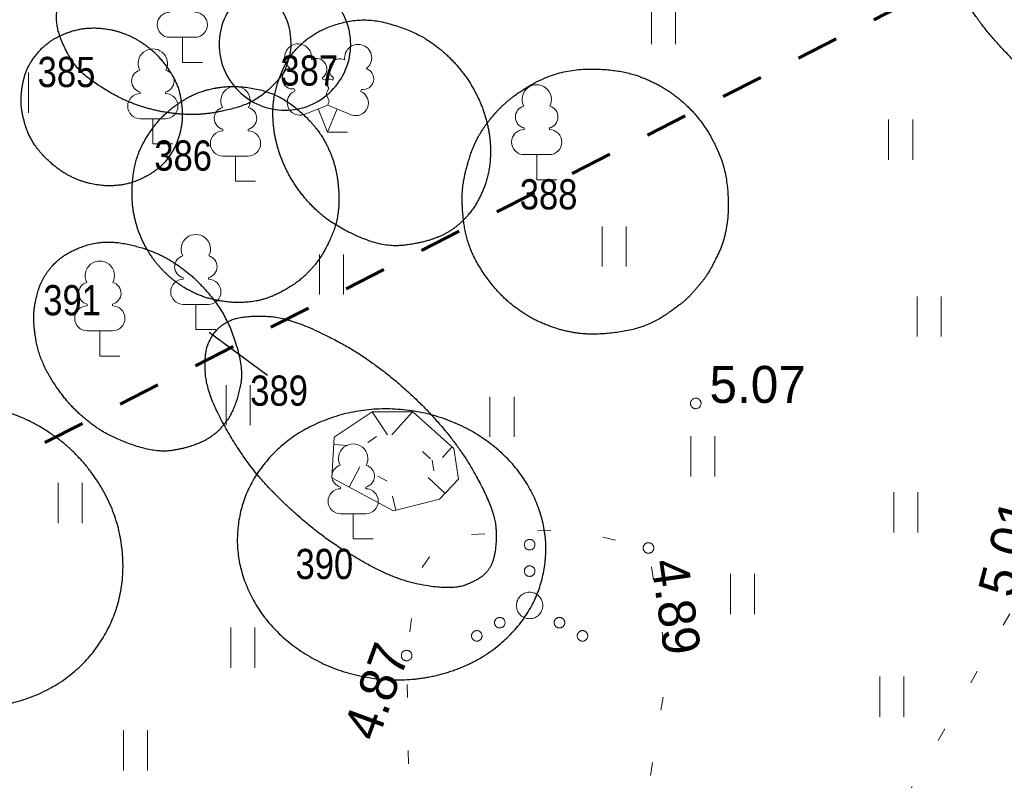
# Model space of a CAD drawing. Header units: metres. Extents: x 538891 to 1080079, y 6588829 to 13178720.
# Tile 325 of 656: x 539918 to 539937, y 6589086 to 6589101. Entities that reach past the tile are written whole.
import ezdxf

# ---------------------------------------------------------------- set-up
doc = ezdxf.new("R2010")
doc.units = ezdxf.units.M
doc.header["$LTSCALE"] = 0.4
for name, pattern in [('KOLVIK', [3.125, 0.625, -2.5]), ('NOLVAALL', [3, 0.5, -2.5]), ('VW-02 Medium Dashed', [4, 2, -2])]:
    doc.linetypes.add(name, pattern=pattern)
for name, color, linetype in [('DENDRO', 7, 'Continuous'), ('GEO', 7, 'Continuous'), ('KINO_ASENDIPLAAN', 7, 'Continuous')]:
    doc.layers.add(name, color=color, linetype=linetype)
doc.styles.add('Arial Narrow', font='ARIALN.TTF')
doc.styles.add('HK Explorer Book', font='txt')

# ---------------------------------------------------------------- blocks, each defined once
blk = doc.blocks.new('LEHTP1')
at = {"color": 252, "linetype": 'Continuous', "lineweight": 9, "true_color": 0x888888}
for p, q in [((-0.48, 1.96), (-0.48, 1.9)), ((0.48, 1.96), (0.48, 1.9)), ((0.48, 0.95), (-0.48, 0.95)), ((0, 0), (0, 0.95)), ((0.76, 0), (0, 0))]:
    blk.add_line(p, q, dxfattribs=at)
for centre, radius, start, end in [((0, 3.04), 0.554, 332.5799, 207.4201), ((-0.38, 2.375), 0.425, 105.2441, 257.079), ((0.38, 2.375), 0.425, 282.921, 74.7559), ((-0.475, 1.425), 0.475, 90, 270), ((0.475, 1.425), 0.475, 270, 90)]:
    blk.add_arc(centre, radius, start, end, dxfattribs=at)
blk = doc.blocks.new('LEHTP2')
at = {"color": 252, "linetype": 'Continuous', "lineweight": 9, "true_color": 0x888888}
for p, q in [((-0.17, 1.98), (-0.2, 2.05)), ((0.2, 1.97), (0.23, 2.05)), ((-1.23, 1.56), (-1.26, 1.64)), ((1.25, 1.54), (1.28, 1.62)), ((-0.88, 0.67), (0.01, 1.02)), ((0, 0), (-0.35, 0.88)), ((0, 0), (0.36, 0.88)), ((0.01, 1.02), (0.89, 0.66)), ((0.76, 0), (0, 0))]:
    blk.add_line(p, q, dxfattribs=at)
at = {"color": 252, "linetype": 'Continuous', "lineweight": 9, "true_color": 0x888888, "flags": 128}
blk.add_lwpolyline([(0.01, 2.01), (-0.03, 1.86), (-0.03, 1.82), (-0.01, 1.76), (0.03, 1.69), (0.04, 1.65), (0.01, 1.58), (-0.04, 1.48), (-0.05, 1.43), (-0.04, 1.4), (-0.02, 1.34), (0.05, 1.22), (0.06, 1.18), (0.05, 1.14), (0.02, 1.07), (0.01, 1.02)], dxfattribs=at)
at = {"color": 252, "linetype": 'Continuous', "lineweight": 9, "true_color": 0x888888}
for centre, radius, start, end in [((-1.114, 2.828), 0.512, 111.5027, 232.5173), ((-1.114, 2.828), 0.512, 350.4856, 111.5002), ((1.158, 2.811), 0.512, 67.6168, 188.6314), ((1.158, 2.811), 0.512, 306.5997, 67.6143), ((-0.429, 2.384), 0.403, 305.1345, 116.705), ((0.465, 2.377), 0.403, 62.412, 233.9825), ((-1.312, 2.036), 0.403, 106.2979, 277.8684), ((1.344, 2.015), 0.403, 261.2486, 72.8191), ((0.008, 1.535), 0.475, 66.7655, 111.5015), ((-1.053, 1.117), 0.475, 111.5014, 291.5004), ((1.07, 1.101), 0.475, 247.6166, 67.6155)]:
    blk.add_arc(centre, radius, start, end, dxfattribs=at)
blk = doc.blocks.new('VQSA')
at = {"color": 7, "linetype": 'Continuous', "lineweight": 9, "flags": 128}
for points in [[(0.2, 2.3), (0.199, 2.28), (0.196, 2.261), (0.191, 2.242), (0.185, 2.223), (0.176, 2.206), (0.166, 2.189), (0.155, 2.173), (0.141, 2.159), (0.127, 2.145), (0.111, 2.134), (0.094, 2.124), (0.077, 2.115), (0.058, 2.109), (0.039, 2.104), (0.02, 2.101), (0, 2.1), (-0.02, 2.101), (-0.039, 2.104), (-0.058, 2.109), (-0.077, 2.115), (-0.094, 2.124), (-0.111, 2.134), (-0.127, 2.145), (-0.141, 2.159), (-0.155, 2.173), (-0.166, 2.189), (-0.176, 2.206), (-0.185, 2.223), (-0.191, 2.242), (-0.196, 2.261), (-0.199, 2.28), (-0.2, 2.3), (-0.199, 2.32), (-0.196, 2.339), (-0.191, 2.358), (-0.185, 2.377), (-0.176, 2.394), (-0.166, 2.411), (-0.155, 2.427), (-0.141, 2.441), (-0.127, 2.455), (-0.111, 2.466), (-0.094, 2.476), (-0.077, 2.485), (-0.058, 2.491), (-0.039, 2.496), (-0.02, 2.499), (0, 2.5), (0.02, 2.499), (0.039, 2.496), (0.058, 2.491), (0.077, 2.485), (0.094, 2.476), (0.111, 2.466), (0.127, 2.455), (0.141, 2.441), (0.155, 2.427), (0.166, 2.411), (0.176, 2.394), (0.185, 2.377), (0.191, 2.358), (0.196, 2.339), (0.199, 2.32)], [(0.2, 1.3), (0.199, 1.28), (0.196, 1.261), (0.191, 1.242), (0.185, 1.223), (0.176, 1.206), (0.166, 1.189), (0.155, 1.173), (0.141, 1.159), (0.127, 1.145), (0.111, 1.134), (0.094, 1.124), (0.077, 1.115), (0.058, 1.109), (0.039, 1.104), (0.02, 1.101), (0, 1.1), (-0.02, 1.101), (-0.039, 1.104), (-0.058, 1.109), (-0.077, 1.115), (-0.094, 1.124), (-0.111, 1.134), (-0.127, 1.145), (-0.141, 1.159), (-0.155, 1.173), (-0.166, 1.189), (-0.176, 1.206), (-0.185, 1.223), (-0.191, 1.242), (-0.196, 1.261), (-0.199, 1.28), (-0.2, 1.3), (-0.199, 1.32), (-0.196, 1.339), (-0.191, 1.358), (-0.185, 1.377), (-0.176, 1.394), (-0.166, 1.411), (-0.155, 1.427), (-0.141, 1.441), (-0.127, 1.455), (-0.111, 1.466), (-0.094, 1.476), (-0.077, 1.485), (-0.058, 1.491), (-0.039, 1.496), (-0.02, 1.499), (0, 1.5), (0.02, 1.499), (0.039, 1.496), (0.058, 1.491), (0.077, 1.485), (0.094, 1.476), (0.111, 1.466), (0.127, 1.455), (0.141, 1.441), (0.155, 1.427), (0.166, 1.411), (0.176, 1.394), (0.185, 1.377), (0.191, 1.358), (0.196, 1.339), (0.199, 1.32)], [(0.5, 0), (0.498, -0.049), (0.49, -0.098), (0.478, -0.145), (0.462, -0.191), (0.441, -0.236), (0.416, -0.278), (0.387, -0.317), (0.354, -0.354), (0.317, -0.387), (0.278, -0.416), (0.236, -0.441), (0.191, -0.462), (0.145, -0.478), (0.098, -0.49), (0.049, -0.498), (0, -0.5), (-0.049, -0.498), (-0.098, -0.49), (-0.145, -0.478), (-0.191, -0.462), (-0.236, -0.441), (-0.278, -0.416), (-0.317, -0.387), (-0.354, -0.354), (-0.387, -0.317), (-0.416, -0.278), (-0.441, -0.236), (-0.462, -0.191), (-0.478, -0.145), (-0.49, -0.098), (-0.498, -0.049), (-0.5, 0), (-0.498, 0.049), (-0.49, 0.098), (-0.478, 0.145), (-0.462, 0.191), (-0.441, 0.236), (-0.416, 0.278), (-0.387, 0.317), (-0.354, 0.354), (-0.317, 0.387), (-0.278, 0.416), (-0.236, 0.441), (-0.191, 0.462), (-0.145, 0.478), (-0.098, 0.49), (-0.049, 0.498), (0, 0.5), (0.049, 0.498), (0.098, 0.49), (0.145, 0.478), (0.191, 0.462), (0.236, 0.441), (0.278, 0.416), (0.317, 0.387), (0.354, 0.354), (0.387, 0.317), (0.416, 0.278), (0.441, 0.236), (0.462, 0.191), (0.478, 0.145), (0.49, 0.098), (0.498, 0.049)], [(-0.93, -0.65), (-0.931, -0.67), (-0.934, -0.689), (-0.939, -0.708), (-0.945, -0.727), (-0.954, -0.744), (-0.964, -0.761), (-0.975, -0.777), (-0.989, -0.791), (-1.003, -0.805), (-1.019, -0.816), (-1.036, -0.826), (-1.053, -0.835), (-1.072, -0.841), (-1.091, -0.846), (-1.11, -0.849), (-1.13, -0.85), (-1.15, -0.849), (-1.169, -0.846), (-1.188, -0.841), (-1.207, -0.835), (-1.224, -0.826), (-1.241, -0.816), (-1.257, -0.805), (-1.271, -0.791), (-1.285, -0.777), (-1.296, -0.761), (-1.306, -0.744), (-1.315, -0.727), (-1.321, -0.708), (-1.326, -0.689), (-1.329, -0.67), (-1.33, -0.65), (-1.329, -0.63), (-1.326, -0.611), (-1.321, -0.592), (-1.315, -0.573), (-1.306, -0.556), (-1.296, -0.539), (-1.285, -0.523), (-1.271, -0.509), (-1.257, -0.495), (-1.241, -0.484), (-1.224, -0.474), (-1.207, -0.465), (-1.188, -0.459), (-1.169, -0.454), (-1.15, -0.451), (-1.13, -0.45), (-1.11, -0.451), (-1.091, -0.454), (-1.072, -0.459), (-1.053, -0.465), (-1.036, -0.474), (-1.019, -0.484), (-1.003, -0.495), (-0.989, -0.509), (-0.975, -0.523), (-0.964, -0.539), (-0.954, -0.556), (-0.945, -0.573), (-0.939, -0.592), (-0.934, -0.611), (-0.931, -0.63)], [(1.33, -0.65), (1.329, -0.67), (1.326, -0.689), (1.321, -0.708), (1.315, -0.727), (1.306, -0.744), (1.296, -0.761), (1.285, -0.777), (1.271, -0.791), (1.257, -0.805), (1.241, -0.816), (1.224, -0.826), (1.207, -0.835), (1.188, -0.841), (1.169, -0.846), (1.15, -0.849), (1.13, -0.85), (1.11, -0.849), (1.091, -0.846), (1.072, -0.841), (1.053, -0.835), (1.036, -0.826), (1.019, -0.816), (1.003, -0.805), (0.989, -0.791), (0.975, -0.777), (0.964, -0.761), (0.954, -0.744), (0.945, -0.727), (0.939, -0.708), (0.934, -0.689), (0.931, -0.67), (0.93, -0.65), (0.931, -0.63), (0.934, -0.611), (0.939, -0.592), (0.945, -0.573), (0.954, -0.556), (0.964, -0.539), (0.975, -0.523), (0.989, -0.509), (1.003, -0.495), (1.019, -0.484), (1.036, -0.474), (1.053, -0.465), (1.072, -0.459), (1.091, -0.454), (1.11, -0.451), (1.13, -0.45), (1.15, -0.451), (1.169, -0.454), (1.188, -0.459), (1.207, -0.465), (1.224, -0.474), (1.241, -0.484), (1.257, -0.495), (1.271, -0.509), (1.285, -0.523), (1.296, -0.539), (1.306, -0.556), (1.315, -0.573), (1.321, -0.592), (1.326, -0.611), (1.329, -0.63)], [(-1.8, -1.15), (-1.801, -1.17), (-1.804, -1.189), (-1.809, -1.208), (-1.815, -1.227), (-1.824, -1.244), (-1.834, -1.261), (-1.845, -1.277), (-1.859, -1.291), (-1.873, -1.305), (-1.889, -1.316), (-1.906, -1.326), (-1.923, -1.335), (-1.942, -1.341), (-1.961, -1.346), (-1.98, -1.349), (-2, -1.35), (-2.02, -1.349), (-2.039, -1.346), (-2.058, -1.341), (-2.077, -1.335), (-2.094, -1.326), (-2.111, -1.316), (-2.127, -1.305), (-2.141, -1.291), (-2.155, -1.277), (-2.166, -1.261), (-2.176, -1.244), (-2.185, -1.227), (-2.191, -1.208), (-2.196, -1.189), (-2.199, -1.17), (-2.2, -1.15), (-2.199, -1.13), (-2.196, -1.111), (-2.191, -1.092), (-2.185, -1.073), (-2.176, -1.056), (-2.166, -1.039), (-2.155, -1.023), (-2.141, -1.009), (-2.127, -0.995), (-2.111, -0.984), (-2.094, -0.974), (-2.077, -0.965), (-2.058, -0.959), (-2.039, -0.954), (-2.02, -0.951), (-2, -0.95), (-1.98, -0.951), (-1.961, -0.954), (-1.942, -0.959), (-1.923, -0.965), (-1.906, -0.974), (-1.889, -0.984), (-1.873, -0.995), (-1.859, -1.009), (-1.845, -1.023), (-1.834, -1.039), (-1.824, -1.056), (-1.815, -1.073), (-1.809, -1.092), (-1.804, -1.111), (-1.801, -1.13)], [(2.2, -1.15), (2.199, -1.17), (2.196, -1.189), (2.191, -1.208), (2.185, -1.227), (2.176, -1.244), (2.166, -1.261), (2.155, -1.277), (2.141, -1.291), (2.127, -1.305), (2.111, -1.316), (2.094, -1.326), (2.077, -1.335), (2.058, -1.341), (2.039, -1.346), (2.02, -1.349), (2, -1.35), (1.98, -1.349), (1.961, -1.346), (1.942, -1.341), (1.923, -1.335), (1.906, -1.326), (1.889, -1.316), (1.873, -1.305), (1.859, -1.291), (1.845, -1.277), (1.834, -1.261), (1.824, -1.244), (1.815, -1.227), (1.809, -1.208), (1.804, -1.189), (1.801, -1.17), (1.8, -1.15), (1.801, -1.13), (1.804, -1.111), (1.809, -1.092), (1.815, -1.073), (1.824, -1.056), (1.834, -1.039), (1.845, -1.023), (1.859, -1.009), (1.873, -0.995), (1.889, -0.984), (1.906, -0.974), (1.923, -0.965), (1.942, -0.959), (1.961, -0.954), (1.98, -0.951), (2, -0.95), (2.02, -0.951), (2.039, -0.954), (2.058, -0.959), (2.077, -0.965), (2.094, -0.974), (2.111, -0.984), (2.127, -0.995), (2.141, -1.009), (2.155, -1.023), (2.166, -1.039), (2.176, -1.056), (2.185, -1.073), (2.191, -1.092), (2.196, -1.111), (2.199, -1.13)]]:
    blk.add_lwpolyline(points, close=True, dxfattribs=at)
blk = doc.blocks.new('HEIN')
at = {"color": 7, "linetype": 'Continuous', "lineweight": 9}
for p, q in [((-0.455, 0.761), (-0.455, -0.761)), ((0.455, 0.761), (0.455, -0.761))]:
    blk.add_line(p, q, dxfattribs=at)

msp = doc.modelspace()

# ---------------------------------------------------------------- linework, layer by layer
at = {"layer": 'DENDRO', "color": 250, "linetype": 'Continuous', "lineweight": 25, "true_color": 0x333333}
msp.add_line((539921.8826, 6589094.9432), (539922.9835, 6589094.1284), dxfattribs=at)
at = {"layer": 'DENDRO', "color": 25, "linetype": 'Continuous', "lineweight": 25, "true_color": 0x995f4c, "flags": 128}
msp.add_lwpolyline([(539924.5565, 6589100.3874, 0.4142136), (539923.3125, 6589101.6314, 0.4142136), (539922.0685, 6589100.3874, 0.4142136), (539923.3125, 6589099.1435, 0.4142136), (539924.5565, 6589100.3874)], format="xyb", close=True, dxfattribs=at)
at = {"layer": 'DENDRO', "color": 30, "linetype": 'Continuous', "lineweight": 25, "true_color": 0xff7f00}
for points, knots in [([(539935.9828, 6589105.8889), (539935.9647, 6589105.8513), (539935.9466, 6589105.8136), (539935.6143, 6589105.1037), (539935.4073, 6589103.291), (539935.9265, 6589101.6476), (539936.5815, 6589100.5735), (539938.0629, 6589099.1419), (539940.0714, 6589098.6179), (539942.0522, 6589098.6537), (539943.9849, 6589099.6828), (539944.9433, 6589100.8206), (539945.4993, 6589101.8571), (539945.841, 6589103.5246), (539945.5243, 6589105.124), (539944.7657, 6589106.8096), (539943.1191, 6589108.0624), (539941.8366, 6589108.5778), (539939.8058, 6589108.8015), (539937.6507, 6589107.9444), (539936.3707, 6589106.6623), (539936.019, 6589105.9643), (539936.0009, 6589105.9266), (539935.9828, 6589105.8889)], [0, 0, 0, 0.0029458, 0.0029458, 0.0581735, 0.1134013, 0.1686291, 0.2238569, 0.2790847, 0.3343125, 0.3895403, 0.4447681, 0.4999959, 0.5552237, 0.6104514, 0.6656792, 0.720907, 0.7761348, 0.8313626, 0.8865904, 0.9418182, 0.997046, 0.997046, 1, 1, 1]), ([(539919.0229, 6589101.1469), (539919.0198, 6589101.1334), (539919.0168, 6589101.1199), (539918.9625, 6589100.8649), (539919.0976, 6589100.3971), (539919.4019, 6589099.8696), (539920.1187, 6589099.3942), (539920.7067, 6589099.1645), (539921.3421, 6589099.0542), (539921.9476, 6589099.0726), (539922.7201, 6589099.2754), (539923.2549, 6589099.7585), (539923.3872, 6589100.1038), (539923.439, 6589100.3832), (539923.364, 6589100.8998), (539922.9646, 6589101.4268), (539922.5547, 6589101.7627), (539922.0158, 6589102.0394), (539921.3944, 6589102.2126), (539920.7646, 6589102.2578), (539920.199, 6589102.181), (539919.519, 6589101.9172), (539919.093, 6589101.4257), (539919.029, 6589101.1739), (539919.026, 6589101.1604), (539919.0229, 6589101.1469)], [0, 0, 0, 0.0026413, 0.0026413, 0.0523767, 0.1021121, 0.1518475, 0.2015829, 0.2513184, 0.3010538, 0.3507892, 0.4005246, 0.4502601, 0.4999955, 0.5497309, 0.5994663, 0.6492018, 0.6989372, 0.7486726, 0.798408, 0.8481434, 0.8978789, 0.9476143, 0.9973497, 0.9973497, 1, 1, 1]), ([(539923.7097, 6589100.467), (539923.6955, 6589100.4554), (539923.6814, 6589100.4438), (539923.4146, 6589100.2215), (539923.1521, 6589099.6401), (539923.0693, 6589099.1416), (539923.1257, 6589098.5533), (539923.3587, 6589097.9315), (539923.7678, 6589097.3606), (539924.3007, 6589096.9238), (539925.1772, 6589096.5485), (539925.8771, 6589096.6203), (539926.4164, 6589096.8165), (539926.808, 6589097.1668), (539927.0575, 6589097.5871), (539927.1907, 6589098.0318), (539927.2101, 6589098.5797), (539927.0679, 6589099.1942), (539926.7437, 6589099.802), (539926.2635, 6589100.3143), (539925.6992, 6589100.6643), (539924.8403, 6589100.905), (539924.0101, 6589100.7037), (539923.7381, 6589100.4903), (539923.7239, 6589100.4787), (539923.7097, 6589100.467)], [0, 0, 0, 0.0026271, 0.0026271, 0.0523638, 0.1021005, 0.1518372, 0.2015739, 0.2513106, 0.3010473, 0.350784, 0.4005207, 0.4502573, 0.499994, 0.5497307, 0.5994674, 0.6492041, 0.6989408, 0.7486775, 0.7984142, 0.8481509, 0.8978876, 0.9476243, 0.997361, 0.997361, 1, 1, 1]), ([(539918.9743, 6589096.2576), (539918.9632, 6589096.2468), (539918.9521, 6589096.2359), (539918.7443, 6589096.029), (539918.5764, 6589095.5119), (539918.5517, 6589095.0739), (539918.6751, 6589094.4226), (539919.0867, 6589093.7408), (539919.5492, 6589093.2672), (539920.0845, 6589092.9249), (539920.8968, 6589092.6577), (539921.4922, 6589092.7568), (539921.9376, 6589092.9531), (539922.2409, 6589093.278), (539922.4133, 6589093.6548), (539922.534, 6589094.251), (539922.2339, 6589095.2107), (539921.7315, 6589095.8607), (539921.2235, 6589096.2744), (539920.6796, 6589096.539), (539919.9047, 6589096.6938), (539919.2104, 6589096.4782), (539918.9966, 6589096.2793), (539918.9854, 6589096.2685), (539918.9743, 6589096.2576)], [0, 0, 0, 0.0027725, 0.0027725, 0.0551117, 0.1074508, 0.15979, 0.2121292, 0.2644683, 0.3168075, 0.3691466, 0.4214858, 0.473825, 0.5261641, 0.5785033, 0.6308425, 0.6831816, 0.7355208, 0.7878599, 0.8401991, 0.8925383, 0.9448774, 0.9972166, 0.9972166, 1, 1, 1])]:
    msp.add_open_spline(points, degree=2, knots=knots, dxfattribs=at)
at = {"layer": 'DENDRO', "color": 25, "linetype": 'Continuous', "lineweight": 25, "true_color": 0x995f4c}
for points, knots in [([(539918.6141, 6589100.1984), (539918.6051, 6589100.1872), (539918.5961, 6589100.1761), (539918.4269, 6589099.9631), (539918.3151, 6589099.477), (539918.3305, 6589099.0864), (539918.5053, 6589098.5445), (539918.9373, 6589098.0757), (539919.3755, 6589097.8185), (539919.8363, 6589097.7055), (539920.2561, 6589097.7228), (539920.6, 6589097.8316), (539920.9803, 6589098.0717), (539921.2243, 6589098.4021), (539921.351, 6589098.7637), (539921.3838, 6589099.1234), (539921.2936, 6589099.6481), (539920.9441, 6589100.161), (539920.5444, 6589100.4823), (539920.0858, 6589100.6681), (539919.6391, 6589100.7121), (539919.2548, 6589100.6436), (539918.8059, 6589100.4281), (539918.6321, 6589100.2207), (539918.6231, 6589100.2096), (539918.6141, 6589100.1984)], [0, 0, 0, 0.0026186, 0.0026186, 0.0523561, 0.1020935, 0.151831, 0.2015684, 0.2513059, 0.3010433, 0.3507808, 0.4005182, 0.4502557, 0.4999932, 0.5497306, 0.5994681, 0.6492055, 0.698943, 0.7486804, 0.7984179, 0.8481553, 0.8978928, 0.9476302, 0.9973677, 0.9973677, 1, 1, 1]), ([(539922.04, 6589099.5684), (539922.0221, 6589099.5654), (539922.0043, 6589099.5624), (539921.6676, 6589099.5035), (539921.1527, 6589099.1806), (539920.8259, 6589098.848), (539920.4884, 6589098.2735), (539920.3976, 6589097.5305), (539920.4985, 6589096.9259), (539920.7583, 6589096.3884), (539921.1264, 6589095.9738), (539921.5404, 6589095.6994), (539921.9493, 6589095.551), (539922.4164, 6589095.4902), (539922.9252, 6589095.5478), (539923.4283, 6589095.7967), (539923.7673, 6589096.0699), (539924.0702, 6589096.4643), (539924.3415, 6589097.1116), (539924.3259, 6589097.8749), (539924.1411, 6589098.4551), (539923.8195, 6589098.9358), (539923.2071, 6589099.4458), (539922.4124, 6589099.6238), (539922.0757, 6589099.5743), (539922.0578, 6589099.5713), (539922.04, 6589099.5684)], [0, 0, 0, 0.0025098, 0.0025098, 0.0498894, 0.0972689, 0.1446484, 0.192028, 0.2394075, 0.286787, 0.3341666, 0.3815461, 0.4289257, 0.4763052, 0.5236847, 0.5710643, 0.6184438, 0.6658233, 0.7132029, 0.7605824, 0.8079619, 0.8553415, 0.902721, 0.9501005, 0.9974801, 0.9974801, 1, 1, 1]), ([(539922.0134, 6589094.9737), (539922.0046, 6589094.9639), (539921.9959, 6589094.9542), (539921.9117, 6589094.848), (539921.7921, 6589094.5446), (539921.8209, 6589093.866), (539922.2599, 6589092.9773), (539922.8417, 6589092.1502), (539923.6725, 6589091.3532), (539924.3922, 6589090.8174), (539925.4538, 6589090.2359), (539926.4642, 6589090.068), (539926.9499, 6589090.2393), (539927.2227, 6589090.4875), (539927.3184, 6589090.9149), (539927.2938, 6589091.4976), (539926.8552, 6589092.3862), (539926.3937, 6589093.0416), (539925.7858, 6589093.7012), (539925.0848, 6589094.2944), (539924.3662, 6589094.761), (539923.3631, 6589095.2181), (539922.6922, 6589095.2632), (539922.2017, 6589095.1681), (539922.0309, 6589094.9931), (539922.0221, 6589094.9834), (539922.0134, 6589094.9737)], [0, 0, 0, 0.0045625, 0.0045625, 0.0518439, 0.0991254, 0.1464068, 0.1936882, 0.2409697, 0.2882511, 0.3355325, 0.382814, 0.4300954, 0.4773768, 0.5246582, 0.5719397, 0.6192211, 0.6665025, 0.713784, 0.7610654, 0.8083468, 0.8556283, 0.9029097, 0.9501911, 0.9974726, 0.9974726, 1, 1, 1])]:
    msp.add_open_spline(points, degree=2, knots=knots, dxfattribs=at)
at = {"layer": 'DENDRO', "color": 82, "linetype": 'Continuous', "lineweight": 25, "true_color": 0x33cc00}
msp.add_open_spline([(539927.2644, 6589099.0545), (539927.2493, 6589099.0369), (539927.2342, 6589099.0192), (539926.9518, 6589098.6838), (539926.7031, 6589097.9493), (539926.6456, 6589097.3619), (539926.7682, 6589096.5355), (539927.2643, 6589095.7539), (539927.8387, 6589095.2631), (539928.5155, 6589094.9678), (539929.2013, 6589094.8792), (539930.1347, 6589095.021), (539930.8417, 6589095.4907), (539931.0997, 6589095.774), (539931.3424, 6589096.0723), (539931.7037, 6589096.8455), (539931.6903, 6589097.9541), (539931.3221, 6589098.7754), (539930.8295, 6589099.3427), (539930.1925, 6589099.7407), (539929.5, 6589099.9307), (539928.5006, 6589099.907), (539927.5845, 6589099.4164), (539927.2946, 6589099.0898), (539927.2795, 6589099.0722), (539927.2644, 6589099.0545)], degree=2, knots=[0, 0, 0, 0.0026347, 0.0026347, 0.0523707, 0.1021067, 0.1518427, 0.2015787, 0.2513147, 0.3010507, 0.3507867, 0.4005227, 0.4502587, 0.4999947, 0.5497307, 0.5994667, 0.6492027, 0.6989387, 0.7486747, 0.7984107, 0.8481467, 0.8978827, 0.9476187, 0.9973547, 0.9973547, 1, 1, 1], dxfattribs=at)
at = {"layer": 'DENDRO', "color": 30, "linetype": 'Continuous', "lineweight": 25, "true_color": 0xff7f00}
for points in [[(539917.4102, 6589087.8533), (539916.6087, 6589087.8653), (539915.1794, 6589088.6554), (539914.3064, 6589089.9999), (539914.2238, 6589091.5385), (539914.9537, 6589092.8589), (539916.3005, 6589093.6074), (539917.9033, 6589093.5833), (539919.3327, 6589092.7932), (539920.2056, 6589091.4487), (539920.2883, 6589089.9102), (539919.5584, 6589088.5897), (539918.2116, 6589087.8413), (539917.4102, 6589087.8533)], [(539926.4766, 6589088.5369), (539925.7579, 6589088.2903), (539924.2058, 6589088.5039), (539922.955, 6589089.3672), (539922.3407, 6589090.6488), (539922.5274, 6589092.0053), (539923.4651, 6589093.0733), (539924.9026, 6589093.5666), (539926.4546, 6589093.3529), (539927.7054, 6589092.4897), (539928.3198, 6589091.2081), (539928.1331, 6589089.8516), (539927.1953, 6589088.7836), (539926.4766, 6589088.5369)]]:
    msp.add_open_spline(points, degree=2, dxfattribs=at)
at = {"layer": 'GEO', "color": 8, "linetype": 'Continuous', "lineweight": 9, "true_color": 0x7d7d7d}
for p, q in [((539924.9618, 6589093.4345), (539925.2528, 6589092.9998)), ((539925.7243, 6589093.4361), (539925.3359, 6589092.9998)), ((539924.2384, 6589092.8163), (539924.5054, 6589092.7996)), ((539926.4712, 6589092.7711), (539926.2959, 6589092.5743)), ((539924.5265, 6589092.0138), (539924.7323, 6589092.3985)), ((539926.3396, 6589091.8954), (539926.0229, 6589092.1954)), ((539925.4127, 6589091.578), (539925.3463, 6589091.8418))]:
    msp.add_line(p, q, dxfattribs=at)
at = {"layer": 'GEO', "color": 252, "linetype": 'KOLVIK', "lineweight": 9, "true_color": 0x888888, "flags": 128}
msp.add_lwpolyline([(539956.1391, 6589088.2302), (539950.4473, 6589090.7461), (539949.332, 6589091.831), (539946.8688, 6589093.5061), (539945.8449, 6589094.3183), (539944.019, 6589096.693), (539940.9914, 6589096.2374), (539938.763, 6589094.715), (539937.6755, 6589092.5442), (539937.034, 6589089.638), (539934.805, 6589085.693), (539933.733, 6589084.97), (539934.709, 6589083.655), (539934.6263, 6589080.9514), (539932.771, 6589078.655), (539930.5277, 6589079.606), (539930.13, 6589085.956), (539930.5539, 6589088.5977), (539930.189, 6589090.861), (539928.6874, 6589091.2184), (539926.323, 6589091.085), (539925.818, 6589090.3639), (539925.615, 6589088.825), (539925.691, 6589084.5184), (539924.3254, 6589079.2369), (539921.907, 6589077.27), (539921.902, 6589079.713), (539921.24, 6589081.722), (539919.731, 6589086.06), (539918.603, 6589084.649), (539916.9518, 6589082.7847), (539916.227, 6589078.615), (539917.073, 6589075.993), (539916.7935, 6589074.5927), (539917.2031, 6589071.0518), (539922.746, 6589069.458), (539924.313, 6589067.4789), (539927.778, 6589064.365), (539930.516, 6589065.431), (539933.448, 6589069.719), (539934.158, 6589070.228), (539935.696, 6589072.738), (539935.922, 6589073.914), (539943.417, 6589076.191), (539945.514, 6589080.361), (539950.2382, 6589079.4663)], dxfattribs=at)
at = {"layer": 'GEO', "color": 8, "linetype": 'Continuous', "lineweight": 9, "true_color": 0x7d7d7d, "flags": 128}
for points in [[(539931.183, 6589093.596), (539931.1825, 6589093.5862), (539931.1811, 6589093.5765), (539931.1787, 6589093.567), (539931.1754, 6589093.5577), (539931.1712, 6589093.5489), (539931.1661, 6589093.5404), (539931.1603, 6589093.5326), (539931.1537, 6589093.5253), (539931.1464, 6589093.5187), (539931.1386, 6589093.5129), (539931.1301, 6589093.5078), (539931.1213, 6589093.5036), (539931.112, 6589093.5003), (539931.1025, 6589093.4979), (539931.0928, 6589093.4965), (539931.083, 6589093.496), (539931.0732, 6589093.4965), (539931.0635, 6589093.4979), (539931.054, 6589093.5003), (539931.0447, 6589093.5036), (539931.0359, 6589093.5078), (539931.0274, 6589093.5129), (539931.0196, 6589093.5187), (539931.0123, 6589093.5253), (539931.0057, 6589093.5326), (539930.9999, 6589093.5404), (539930.9948, 6589093.5489), (539930.9906, 6589093.5577), (539930.9873, 6589093.567), (539930.9849, 6589093.5765), (539930.9835, 6589093.5862), (539930.983, 6589093.596), (539930.9835, 6589093.6058), (539930.9849, 6589093.6155), (539930.9873, 6589093.625), (539930.9906, 6589093.6343), (539930.9948, 6589093.6431), (539930.9999, 6589093.6516), (539931.0057, 6589093.6594), (539931.0123, 6589093.6667), (539931.0196, 6589093.6733), (539931.0274, 6589093.6791), (539931.0359, 6589093.6842), (539931.0447, 6589093.6884), (539931.054, 6589093.6917), (539931.0635, 6589093.6941), (539931.0732, 6589093.6955), (539931.083, 6589093.696), (539931.0928, 6589093.6955), (539931.1025, 6589093.6941), (539931.112, 6589093.6917), (539931.1213, 6589093.6884), (539931.1301, 6589093.6842), (539931.1386, 6589093.6791), (539931.1464, 6589093.6733), (539931.1537, 6589093.6667), (539931.1603, 6589093.6594), (539931.1661, 6589093.6516), (539931.1712, 6589093.6431), (539931.1754, 6589093.6343), (539931.1787, 6589093.625), (539931.1811, 6589093.6155), (539931.1825, 6589093.6058)], [(539930.289, 6589090.861), (539930.2885, 6589090.8512), (539930.2871, 6589090.8415), (539930.2847, 6589090.832), (539930.2814, 6589090.8227), (539930.2772, 6589090.8139), (539930.2721, 6589090.8054), (539930.2663, 6589090.7976), (539930.2597, 6589090.7903), (539930.2524, 6589090.7837), (539930.2446, 6589090.7779), (539930.2361, 6589090.7728), (539930.2273, 6589090.7686), (539930.218, 6589090.7653), (539930.2085, 6589090.7629), (539930.1988, 6589090.7615), (539930.189, 6589090.761), (539930.1792, 6589090.7615), (539930.1695, 6589090.7629), (539930.16, 6589090.7653), (539930.1507, 6589090.7686), (539930.1419, 6589090.7728), (539930.1334, 6589090.7779), (539930.1256, 6589090.7837), (539930.1183, 6589090.7903), (539930.1117, 6589090.7976), (539930.1059, 6589090.8054), (539930.1008, 6589090.8139), (539930.0966, 6589090.8227), (539930.0933, 6589090.832), (539930.0909, 6589090.8415), (539930.0895, 6589090.8512), (539930.089, 6589090.861), (539930.0895, 6589090.8708), (539930.0909, 6589090.8805), (539930.0933, 6589090.89), (539930.0966, 6589090.8993), (539930.1008, 6589090.9081), (539930.1059, 6589090.9166), (539930.1117, 6589090.9244), (539930.1183, 6589090.9317), (539930.1256, 6589090.9383), (539930.1334, 6589090.9441), (539930.1419, 6589090.9492), (539930.1507, 6589090.9534), (539930.16, 6589090.9567), (539930.1695, 6589090.9591), (539930.1792, 6589090.9605), (539930.189, 6589090.961), (539930.1988, 6589090.9605), (539930.2085, 6589090.9591), (539930.218, 6589090.9567), (539930.2273, 6589090.9534), (539930.2361, 6589090.9492), (539930.2446, 6589090.9441), (539930.2524, 6589090.9383), (539930.2597, 6589090.9317), (539930.2663, 6589090.9244), (539930.2721, 6589090.9166), (539930.2772, 6589090.9081), (539930.2814, 6589090.8993), (539930.2847, 6589090.89), (539930.2871, 6589090.8805), (539930.2885, 6589090.8708)], [(539925.715, 6589088.825), (539925.7145, 6589088.8152), (539925.7131, 6589088.8055), (539925.7107, 6589088.796), (539925.7074, 6589088.7867), (539925.7032, 6589088.7779), (539925.6981, 6589088.7694), (539925.6923, 6589088.7616), (539925.6857, 6589088.7543), (539925.6784, 6589088.7477), (539925.6706, 6589088.7419), (539925.6621, 6589088.7368), (539925.6533, 6589088.7326), (539925.644, 6589088.7293), (539925.6345, 6589088.7269), (539925.6248, 6589088.7255), (539925.615, 6589088.725), (539925.6052, 6589088.7255), (539925.5955, 6589088.7269), (539925.586, 6589088.7293), (539925.5767, 6589088.7326), (539925.5679, 6589088.7368), (539925.5594, 6589088.7419), (539925.5516, 6589088.7477), (539925.5443, 6589088.7543), (539925.5377, 6589088.7616), (539925.5319, 6589088.7694), (539925.5268, 6589088.7779), (539925.5226, 6589088.7867), (539925.5193, 6589088.796), (539925.5169, 6589088.8055), (539925.5155, 6589088.8152), (539925.515, 6589088.825), (539925.5155, 6589088.8348), (539925.5169, 6589088.8445), (539925.5193, 6589088.854), (539925.5226, 6589088.8633), (539925.5268, 6589088.8721), (539925.5319, 6589088.8806), (539925.5377, 6589088.8884), (539925.5443, 6589088.8957), (539925.5516, 6589088.9023), (539925.5594, 6589088.9081), (539925.5679, 6589088.9132), (539925.5767, 6589088.9174), (539925.586, 6589088.9207), (539925.5955, 6589088.9231), (539925.6052, 6589088.9245), (539925.615, 6589088.925), (539925.6248, 6589088.9245), (539925.6345, 6589088.9231), (539925.644, 6589088.9207), (539925.6533, 6589088.9174), (539925.6621, 6589088.9132), (539925.6706, 6589088.9081), (539925.6784, 6589088.9023), (539925.6857, 6589088.8957), (539925.6923, 6589088.8884), (539925.6981, 6589088.8806), (539925.7032, 6589088.8721), (539925.7074, 6589088.8633), (539925.7107, 6589088.854), (539925.7131, 6589088.8445), (539925.7145, 6589088.8348)]]:
    msp.add_lwpolyline(points, close=True, dxfattribs=at)
msp.add_lwpolyline([(539926.505, 6589092.741), (539926.5957, 6589092.1658), (539926.235, 6589091.785), (539925.3642, 6589091.5658), (539924.199, 6589092.189), (539924.2472, 6589092.9561), (539924.9641, 6589093.4361), (539925.7343, 6589093.4361), (539926.505, 6589092.741)], dxfattribs=at)
at = {"layer": 'GEO', "color": 8, "linetype": 'NOLVAALL', "lineweight": 9, "true_color": 0x7d7d7d, "flags": 128}
msp.add_lwpolyline([(539926.0981, 6589092.5205), (539926.1313, 6589092.3099), (539926.0055, 6589092.1771), (539925.4212, 6589092.03), (539924.6519, 6589092.4414), (539924.669, 6589092.7136), (539925.0966, 6589092.9998), (539925.5667, 6589092.9998)], close=True, dxfattribs=at)
at = {"layer": 'KINO_ASENDIPLAAN', "color": 140, "linetype": 'VW-02 Medium Dashed', "lineweight": 70, "true_color": 0x00bfff, "flags": 128}
msp.add_lwpolyline([(539941.0048, 6589300.3454), (539940.5217, 6589296.9546), (539974.3604, 6589288.4827), (539975.01, 6589291.078), (540000.3128, 6589286.6251), (540002.9731, 6589249.9773), (539993.0762, 6589225.0232), (540063.9301, 6589088.0629), (540060.1052, 6589086.0133), (540027.1158, 6589148.1533), (539896.3148, 6589081.3922), (539881.52, 6589108.74), (539807.2305, 6589245.4858), (539909.52, 6589298.37), (539917.166, 6589297.2556), (539927.194, 6589303.7472)], close=True, dxfattribs=at)

# ---------------------------------------------------------------- block references
at = {"layer": 'GEO', "color": 8, "true_color": 0x7d7d7d, "xscale": 0.5, "yscale": 0.5, "zscale": 0.5}
for name, p in [('LEHTP1', (539921.373, 6589100.047)), ('HEIN', (539930.4725, 6589100.7709)), ('LEHTP1', (539920.815, 6589098.507)), ('LEHTP2', (539924.1193, 6589098.7278)), ('HEIN', (539918.234, 6589099.4758)), ('LEHTP1', (539922.378, 6589097.801)), ('LEHTP1', (539928.075, 6589097.827)), ('HEIN', (539934.9588, 6589098.5846)), ('HEIN', (539929.5387, 6589096.5638)), ('LEHTP1', (539921.628, 6589094.995)), ('HEIN', (539924.1955, 6589096.0344)), ('LEHTP1', (539919.812, 6589094.493)), ('HEIN', (539935.5002, 6589095.2402)), ('HEIN', (539922.4291, 6589093.5635)), ('HEIN', (539927.4191, 6589093.3429)), ('LEHTP1', (539924.604, 6589091.033)), ('HEIN', (539931.2167, 6589092.5929)), ('HEIN', (539919.2497, 6589091.7104)), ('HEIN', (539935.0586, 6589091.5339)), ('VQSA', (539927.9412, 6589089.7733)), ('HEIN', (539931.9674, 6589089.9897)), ('HEIN', (539922.5174, 6589088.9749)), ('HEIN', (539934.7936, 6589088.0484)), ('HEIN', (539920.4861, 6589087.0335))]:
    msp.add_blockref(name, p, dxfattribs=at)

# ---------------------------------------------------------------- texts
at = {"layer": 'DENDRO', "color": 250, "true_color": 0x333333, "char_height": 0.57083, "attachment_point": 1, "line_spacing_factor": 2.63829, "style": 'Arial Narrow'}
for s, insert in [('385', (539918.6366, 6589100.1521)), ('387', (539923.2283, 6589100.1797)), ('386', (539920.843, 6589098.5706)), ('388', (539927.7542, 6589097.8373)), ('389', (539922.6573, 6589094.1232))]:
    msp.add_mtext(s, dxfattribs=dict(at, insert=insert))
for s, insert, width in [('391', (539918.743, 6589095.8341), 1.5902), ('390', (539923.5136, 6589090.8439), 1.406715)]:
    msp.add_mtext(s, dxfattribs=dict(at, insert=insert, width=width))
at = {"layer": 'GEO', "color": 8, "true_color": 0x7d7d7d, "insert": (539931.083, 6589093.596), "char_height": 0.7, "attachment_point": 7, "line_spacing_factor": 0.25, "style": 'HK Explorer Book'}
msp.add_mtext(' 5.07', dxfattribs=at)
at = {"layer": 'GEO', "color": 8, "true_color": 0x7d7d7d, "char_height": 0.7, "attachment_point": 7, "line_spacing_factor": 0.25, "style": 'HK Explorer Book'}
for s, insert, rotation in [(' 5.01', (539937.034, 6589089.638), 75.45965), (' 4.89', (539930.189, 6589090.861), 278.14281), (' 4.87', (539924.9738, 6589086.9258), 69.81091)]:
    msp.add_mtext(s, dxfattribs=dict(at, insert=insert, rotation=rotation))

doc.saveas('drawing.dxf')
